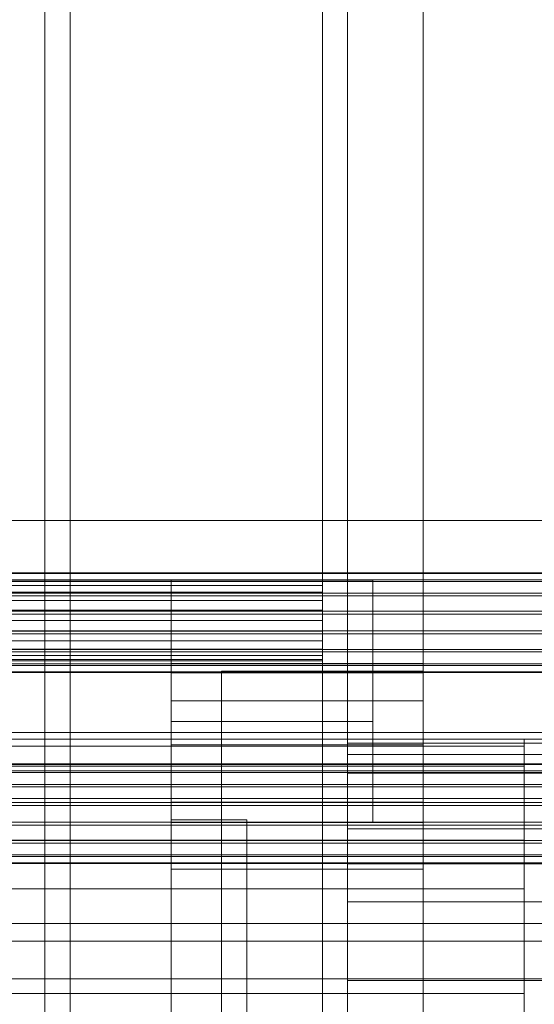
# Model space of a CAD drawing. Header units: millimetres. Extents: x -4738 to 65662, y -68080 to 6847.
# Tile 397 of 656: x 1260 to 1362, y -34366 to -34171. Entities that reach past the tile are written whole.
import ezdxf

# ---------------------------------------------------------------- set-up
doc = ezdxf.new("R2010")
doc.units = ezdxf.units.MM
for name, color, linetype, lineweight in [('COTAS_O', 1, 'Continuous', 0), ('frontal_C03', 7, 'Continuous', 0), ('frontal_secador', 7, 'Continuous', 0), ('frontal_tolva', 7, 'Continuous', 0)]:
    doc.layers.add(name, color=color, linetype=linetype, lineweight=lineweight)
doc.dimstyles.new('R19_100', dxfattribs={"dimtxt": 250, "dimasz": 150, "dimexe": 150, "dimexo": 80, "dimgap": 100, "dimtad": 1, "dimtih": 1, "dimtoh": 1, "dimdsep": 46, "dimcen": 0.09, "dimadec": 0, "dimazin": 0, "dimtfac": 1, "dimtdec": 4, "dimtofl": 0, "dimtmove": 0, "dimatfit": 3, "dimfxl": 1, "dimtolj": 1, "dimtzin": 0, "dimarcsym": 0})

# ---------------------------------------------------------------- blocks, each defined once
blk = doc.blocks.new('DIM_R31_48')
at = {"layer": 'COTAS_O'}
for p, q in [((-1725, -33700), (-1575, -33655)), ((1725, -33700), (1575, -33655)), ((-1725, -34400), (-1725, -33700)), ((-1725, -33700), (1725, -33700)), ((-1725, -33700), (-1575, -33745)), ((1725, -33700), (1575, -33745)), ((1725, -34400), (1725, -33700))]:
    blk.add_line(p, q, dxfattribs=at)
blk.add_text('3450 O', height=250, dxfattribs=at).set_placement((0, -33600))

msp = doc.modelspace()

# ---------------------------------------------------------------- linework, layer by layer
at = {"layer": 'frontal_C03'}
for p, q in [((-1579, -34270.165), (1579, -34270.165)), ((1496, -34280.547), (-1496, -34280.547)), ((1496, -34280.664), (-1496, -34280.664)), ((1496, -34281.93), (-1496, -34281.93)), ((1496, -34282.265), (-1496, -34282.265)), ((1496, -34284.605), (-1496, -34284.605)), ((1496, -34285.106), (-1496, -34285.106)), ((-1496, -34288.163), (1496, -34288.163)), ((1496, -34288.754), (-1496, -34288.754)), ((1496, -34292.063), (-1496, -34292.063)), ((1496, -34292.655), (-1496, -34292.655)), ((1496, -34295.711), (-1496, -34295.711)), ((1496, -34296.213), (-1496, -34296.213)), ((1496, -34298.552), (-1496, -34298.552)), ((1496, -34298.887), (-1496, -34298.887)), ((1496, -34300.153), (-1496, -34300.153)), ((1496, -34300.271), (-1496, -34300.271)), ((-1579, -34312.165), (1579, -34312.165)), ((1496, -34318.408), (-1496, -34318.408)), ((1496, -34318.526), (-1496, -34318.526)), ((1496, -34319.792), (-1496, -34319.792)), ((1496, -34320.127), (-1496, -34320.127)), ((1496, -34322.466), (-1496, -34322.466)), ((1496, -34322.968), (-1496, -34322.968)), ((-1496, -34326.024), (1496, -34326.024)), ((1496, -34326.616), (-1496, -34326.616)), ((1496, -34329.924), (-1496, -34329.924)), ((1496, -34330.516), (-1496, -34330.516)), ((1496, -34333.573), (-1496, -34333.573)), ((1496, -34334.074), (-1496, -34334.074)), ((1496, -34336.414), (-1496, -34336.414)), ((1496, -34336.749), (-1496, -34336.749)), ((1496, -34338.015), (-1496, -34338.015)), ((1496, -34338.132), (-1496, -34338.132))]:
    msp.add_line(p, q, dxfattribs=at)
at = {"layer": 'frontal_secador'}
for p, q in [((1340, -36000), (1340, -33000)), ((1265, -35980), (1265, -33075)), ((1270, -35980), (1270, -33075)), ((1320, -35980), (1320, -33075)), ((1325, -36000), (1325, -33075)), ((1325, -34600), (1325, -33075)), ((1325, -35980), (1325, -33075)), ((1320, -34282), (-1320, -34282)), ((1290, -34282), (1330, -34282)), ((1290, -34310), (1290, -34282)), ((1320, -34282.273), (1320, -34282)), ((1330, -34310), (1330, -34282)), ((1320, -34282.273), (-1320, -34282.273)), ((1320, -34283.072), (-1320, -34283.072)), ((1320, -34283.072), (1320, -34282.273)), ((1320, -34284.343), (1320, -34283.072)), ((1320, -34284.343), (-1320, -34284.343)), ((1320, -34286), (1320, -34284.343)), ((1320, -34286), (-1320, -34286)), ((1320, -34287.929), (1320, -34286)), ((1320, -34287.929), (-1320, -34287.929)), ((1320, -34290), (1320, -34287.929)), ((-1320, -34290), (1320, -34290)), ((1320, -34292.071), (1320, -34290)), ((1320, -34292.071), (-1320, -34292.071)), ((1320, -34292.071), (1320, -34294)), ((1320, -34294), (-1320, -34294)), ((1320, -34294), (1320, -34295.657)), ((1320, -34295.657), (-1320, -34295.657)), ((1320, -34296.928), (-1320, -34296.928)), ((1320, -34295.657), (1320, -34296.928)), ((1320, -34296.928), (1320, -34297.727)), ((1320, -34297.727), (-1320, -34297.727)), ((1320, -34298), (-1320, -34298)), ((1290, -34300.374), (1290, -34298.5)), ((1340, -34298.5), (1290, -34298.5)), ((1320, -34297.727), (1320, -34298)), ((1340, -34300.374), (1340, -34298.5)), ((1290, -34305.869), (1290, -34300.374)), ((1340, -34300.374), (1290, -34300.374)), ((1300, -34300), (1340, -34300)), ((1300, -34330), (1300, -34300)), ((1340, -34330), (1340, -34300)), ((1340, -34305.869), (1340, -34300.374)), ((1290, -34314.609), (1290, -34305.869)), ((1340, -34305.869), (1290, -34305.869)), ((1340, -34314.609), (1340, -34305.869)), ((1290, -34310), (1330, -34310)), ((1290, -34330), (1290, -34310)), ((1330, -34330), (1330, -34310)), ((1360, -34313.5), (-1360, -34313.5)), ((1360, -34314.863), (-1360, -34314.863)), ((1290, -34326), (1290, -34314.609)), ((1340, -34314.609), (1290, -34314.609)), ((1325, -34314.269), (1325, -34313.5)), ((1480, -34313.5), (1325, -34313.5)), ((1430, -34313.5), (1325, -34313.5)), ((1325, -34316.545), (1325, -34314.269)), ((1480, -34314.269), (1325, -34314.269)), ((1430, -34314.269), (1325, -34314.269)), ((1340, -34326), (1340, -34314.609)), ((1360, -34314.863), (1360, -34313.5)), ((1360, -34318.859), (1360, -34314.863)), ((1325, -34320.241), (1325, -34316.545)), ((1480, -34316.545), (1325, -34316.545)), ((1430, -34316.545), (1325, -34316.545)), ((1360, -34318.859), (-1360, -34318.859)), ((1360, -34325.216), (1360, -34318.859)), ((1325, -34325.216), (1325, -34320.241)), ((1480, -34320.241), (1325, -34320.241)), ((1430, -34320.241), (1325, -34320.241)), ((1360, -34325.216), (-1360, -34325.216)), ((1290, -34339.265), (1290, -34326)), ((1340, -34326), (1290, -34326)), ((1325, -34331.277), (1325, -34325.216)), ((1480, -34325.216), (1325, -34325.216)), ((1430, -34325.216), (1325, -34325.216)), ((1340, -34339.265), (1340, -34326)), ((1360, -34333.5), (1360, -34325.216)), ((1290, -34329.5), (1305, -34329.5)), ((1290, -34415.5), (1290, -34329.5)), ((1290, -34330), (1330, -34330)), ((1300, -34330), (1340, -34330)), ((1300, -34370), (1300, -34330)), ((1305, -34415.5), (1305, -34329.5)), ((1340, -34370), (1340, -34330)), ((1325, -34338.193), (1325, -34331.277)), ((1480, -34331.277), (1325, -34331.277)), ((1430, -34331.277), (1325, -34331.277)), ((1360, -34333.5), (-1360, -34333.5)), ((1360, -34343.147), (1360, -34333.5)), ((1325, -34345.696), (1325, -34338.193)), ((1480, -34338.193), (1325, -34338.193)), ((1430, -34338.193), (1325, -34338.193)), ((1290, -34353.5), (1290, -34339.265)), ((1340, -34339.265), (1290, -34339.265)), ((1340, -34353.5), (1340, -34339.265)), ((1360, -34343.147), (-1360, -34343.147)), ((1360, -34353.5), (1360, -34343.147)), ((1325, -34353.5), (1325, -34345.696)), ((1480, -34345.696), (1325, -34345.696)), ((1430, -34345.696), (1325, -34345.696)), ((-1360, -34353.5), (1360, -34353.5)), ((1290, -34353.5), (1290, -34367.735)), ((1290, -34353.5), (1340, -34353.5)), ((1325, -34353.5), (1325, -34361.304)), ((1325, -34353.5), (1480, -34353.5)), ((1325, -34353.5), (1430, -34353.5)), ((1340, -34367.735), (1340, -34353.5)), ((1360, -34363.853), (1360, -34353.5)), ((1325, -34361.304), (1325, -34368.807)), ((1480, -34361.304), (1325, -34361.304)), ((1430, -34361.304), (1325, -34361.304)), ((1360, -34363.853), (-1360, -34363.853)), ((1360, -34363.853), (1360, -34373.5))]:
    msp.add_line(p, q, dxfattribs=at)
at = {"layer": 'frontal_tolva'}
for p, q in [((-1821.5, -34350), (1821.5, -34350)), ((-1821.5, -34361), (1821.5, -34361))]:
    msp.add_line(p, q, dxfattribs=at)

# ---------------------------------------------------------------- dimensions: what is measured, and where the dimension line sits
at = {"layer": 'COTAS_O'}
dim = msp.add_aligned_dim(p1=(-1725, -34400), p2=(1725, -34400), distance=700, text='<> O', dimstyle='R19_100', dxfattribs=at)
dim.commit()
dim.dimension.update_dxf_attribs({"geometry": 'DIM_R31_48', "text_midpoint": (0, -33700)})

doc.saveas('drawing.dxf')
